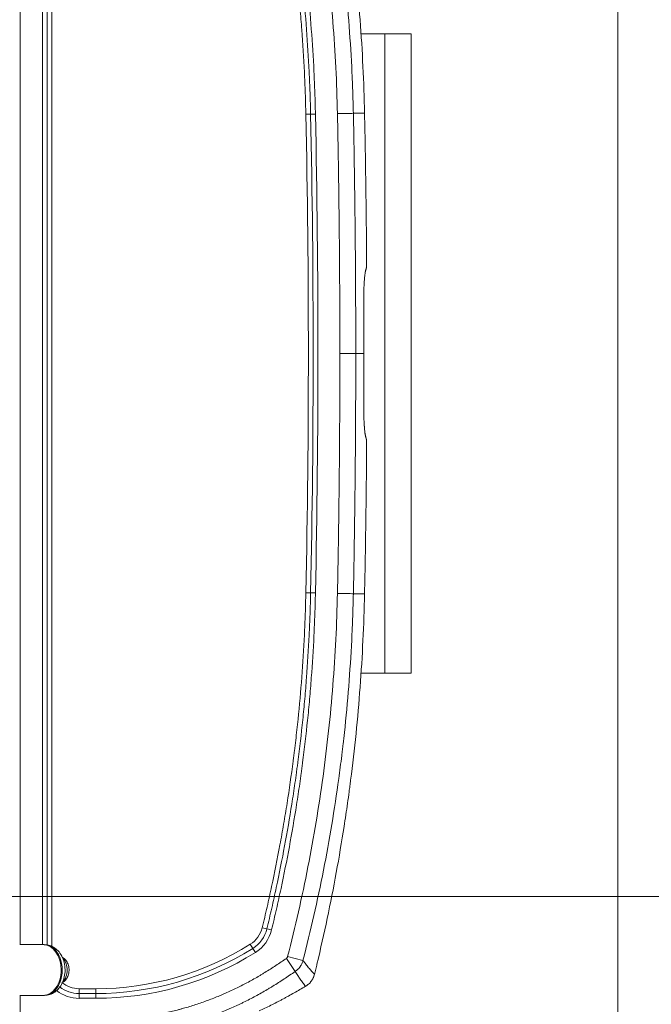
# Model space of a CAD drawing. Header units: millimetres. Extents: x -10 to 594, y 0 to 420.
# Tile 519 of 656: x 279 to 299, y 251 to 282. Entities that reach past the tile are written whole.
import ezdxf

# ---------------------------------------------------------------- set-up
doc = ezdxf.new("R2010")
doc.units = ezdxf.units.MM
doc.layers.add('1', color=7, linetype='Continuous', true_color=0xffffff)
doc.styles.add('Calibri', font='txt')
doc.dimstyles.get("Standard").update_dxf_attribs({"dimtxt": 0.18, "dimasz": 0.18, "dimexe": 0.18, "dimexo": 0.0625, "dimgap": 0.09, "dimtad": 0, "dimtih": 1, "dimtoh": 1, "dimdec": 4, "dimzin": 0, "dimdsep": 46, "dimtxsty": 'Standard', "dimcen": 0.09, "dimadec": 0, "dimazin": 0, "dimtfac": 1, "dimtdec": 4, "dimtofl": 0, "dimtmove": 0, "dimatfit": 3, "dimfxl": 0, "dimtolj": 1, "dimtzin": 0, "dimarcsym": 0})

# ---------------------------------------------------------------- blocks, each defined once
blk = doc.blocks.new('_U9')
at = {"layer": '1', "color": 18, "lineweight": 13}
for p, q in [((274.742, 288.74), (314.015, 288.74)), ((312.015, 288.74), (312.015, 278.561)), ((312.015, 254.792), (312.015, 264.971)), ((274.742, 254.792), (314.015, 254.792))]:
    blk.add_line(p, q, dxfattribs=at)
at = {"layer": '1', "color": 18}
for points in [[(312.015, 288.74), (312.953, 285.24), (311.078, 285.24)], [(312.015, 254.792), (311.078, 258.292), (312.953, 258.292)]]:
    blk.add_solid(points, dxfattribs=at)
at = {"layer": '1', "color": 18, "linetype": 'Continuous', "lineweight": 13, "char_height": 3.5, "attachment_point": 7, "line_spacing_factor": 1.399613, "style": 'Calibri'}
for s, insert in [('\\fCalibri|b0|i0;\\W1.0000;0.7', (308.876, 272.292)), ('\\fCalibri|b0|i0;\\W1.0000;CTRS', (319.026, 272.292)), ('\\fCalibri|b0|i0;\\W1.0000;AFT LIFT POINTS', (308.876, 265.247))]:
    blk.add_mtext(s, dxfattribs=dict(at, insert=insert))

msp = doc.modelspace()

# ---------------------------------------------------------------- linework, layer by layer
at = {"layer": '1', "color": 8, "linetype": 'Continuous', "lineweight": 18}
msp.add_line((297.895, 322.323), (297.895, 221.21), dxfattribs=at)
at = {"layer": '1', "color": 155, "linetype": 'Continuous', "lineweight": 13}
for p, q in [((279.193, 290.25), (279.193, 253.282)), ((279.89, 253.282), (279.89, 290.25)), ((280.04, 290.264), (280.04, 253.271)), ((280.042, 253.27), (280.042, 290.265)), ((280.192, 290.312), (280.192, 253.224)), ((290.613, 281.766), (290.613, 261.766)), ((288.286, 279.249), (288.136, 279.245)), ((288.286, 279.249), (288.436, 279.252)), ((288.286, 264.284), (288.136, 264.287)), ((288.286, 264.284), (288.436, 264.281)), ((286.917, 253.778), (286.772, 253.813)), ((286.917, 253.778), (287.063, 253.743)), ((286.477, 253.166), (286.397, 253.293)), ((286.556, 253.039), (286.477, 253.166)), ((287.803, 252.444), (287.526, 252.852)), ((288.047, 252.786), (287.566, 252.91)), ((281.043, 251.904), (281.564, 251.904)), ((281.043, 251.904), (281.043, 251.754)), ((281.564, 251.904), (281.564, 251.754)), ((279.193, 251.695), (279.193, 250.937)), ((279.952, 251.695), (279.952, 251.695)), ((281.042, 251.604), (281.042, 251.754)), ((281.564, 251.604), (281.042, 251.604)), ((281.564, 251.604), (281.564, 251.754))]:
    msp.add_line(p, q, dxfattribs=at)
at = {"layer": '1', "color": 155, "linetype": 'Continuous', "lineweight": 18}
for p, q in [((289.856, 281.766), (290.613, 281.766)), ((291.43, 281.766), (290.613, 281.766)), ((291.43, 261.766), (291.43, 281.766)), ((290.613, 261.766), (289.855, 261.766)), ((291.43, 261.766), (290.613, 261.766)), ((279.952, 253.282), (279.917, 253.282)), ((279.917, 251.695), (279.952, 251.695)), ((281.042, 251.754), (281.564, 251.754))]:
    msp.add_line(p, q, dxfattribs=at)
at = {"layer": '1', "color": 155, "linetype": 'Continuous', "lineweight": 13}
for centre, radius, start, end in [((-66.61, 271.766), 354.825, 358.79221, 1.20779), ((-66.61, 271.766), 355.125, 358.79221, 1.20779), ((285.946, 254.014), 0.85, 302.0765, 346.3663), ((285.946, 254.014), 1.15, 302.0765, 346.3663), ((281.564, 261.004), 9.1, 270, 302.0765), ((281.564, 261.004), 9.4, 270, 302.0765)]:
    msp.add_arc(centre, radius, start, end, dxfattribs=at)
at = {"layer": '1', "color": 155, "linetype": 'Continuous', "lineweight": 18}
for centre, radius, start, end in [((-66.61, 271.766), 354.975, 358.79221, 1.20779), ((285.946, 254.014), 1, 302.0765, 346.3663), ((281.564, 261.004), 9.25, 270, 302.0765)]:
    msp.add_arc(centre, radius, start, end, dxfattribs=at)
for centre, major_axis, ratio, start_param, end_param in [((279.917, 252.489), (0, 0.794), 0.707107, 4.712236, 6.282738), ((279.917, 252.489), (0, 0.794), 0.707107, 3.141244, 4.712236), ((281.043, 252.754), (1.001, 0), 0.99904, 4.054348, 4.712389), ((281.042, 252.754), (1.002, 0), 0.998219, 4.056238, 4.712389)]:
    msp.add_ellipse(centre, major_axis=major_axis, ratio=ratio, start_param=start_param, end_param=end_param, dxfattribs=at)
at = {"layer": '1', "color": 155, "linetype": 'Continuous', "lineweight": 13}
for centre, major_axis, ratio, start_param, end_param in [((279.952, 252.489), (0, -0.794), 0.707107, 0, 3.141636), ((280.359, 252.489), (0, -0.437), 0.707107, 0.587898, 2.523904), ((281.042, 252.754), (-1.152, 0), 0.99863, 0.90954, 1.570796), ((281.043, 252.754), (-0.851, 0), 0.99863, 0.885046, 1.570796)]:
    msp.add_ellipse(centre, major_axis=major_axis, ratio=ratio, start_param=start_param, end_param=end_param, dxfattribs=at)
for points, knots in [([(288.047, 290.746), (288.167, 290.278), (288.281, 289.808), (288.495, 288.865), (288.595, 288.393), (288.782, 287.445), (288.868, 286.97), (289.027, 286.017), (289.1, 285.539), (289.199, 284.821), (289.23, 284.581), (289.267, 284.281), (289.274, 284.221), (289.289, 284.101), (289.31, 283.921), (289.33, 283.74), (289.395, 283.139), (289.44, 282.658), (289.516, 281.693), (289.547, 281.211), (289.578, 280.607), (289.583, 280.486), (289.591, 280.305), (289.593, 280.244), (289.598, 280.123), (289.6, 280.063), (289.611, 279.761), (289.618, 279.519), (289.623, 279.277)], [0, 0, 0, 0, 0.125, 0.125, 0.25, 0.25, 0.375, 0.375, 0.5, 0.5, 0.5625, 0.5625, 0.578125, 0.578125, 0.59375, 0.625, 0.625, 0.75, 0.75, 0.875, 0.875, 0.90625, 0.90625, 0.921875, 0.921875, 0.9375, 0.9375, 1, 1, 1, 1]), ([(289.126, 279.266), (289.115, 279.747), (289.098, 280.227), (289.05, 281.184), (289.02, 281.662), (288.944, 282.616), (288.9, 283.092), (288.797, 284.042), (288.739, 284.516), (288.609, 285.463), (288.537, 285.935), (288.38, 286.878), (288.294, 287.348), (288.11, 288.287), (288.011, 288.755), (287.799, 289.691), (287.686, 290.157), (287.566, 290.623)], [0, 0, 0, 0, 0.125, 0.125, 0.25, 0.25, 0.375, 0.375, 0.5, 0.5, 0.625, 0.625, 0.75, 0.75, 0.875, 0.875, 1, 1, 1, 1]), ([(288.136, 279.245), (288.131, 279.466), (288.119, 279.907), (288.101, 280.348), (288.069, 281.008), (288.041, 281.449), (288, 281.999), (287.991, 282.109), (287.973, 282.328), (287.945, 282.658), (287.871, 283.426), (287.795, 284.084), (287.73, 284.576), (287.723, 284.63), (287.709, 284.74), (287.686, 284.904), (287.633, 285.286), (287.583, 285.613), (287.48, 286.266), (287.406, 286.7), (287.245, 287.566), (287.158, 287.999), (287.02, 288.645), (286.925, 289.075), (286.824, 289.505), (286.772, 289.719)], [0, 0, 0, 0, 0.0625, 0.125, 0.125, 0.25, 0.25, 0.28125, 0.28125, 0.3125, 0.375, 0.5, 0.5, 0.515625, 0.515625, 0.53125, 0.5625, 0.625, 0.625, 0.75, 0.75, 0.875, 0.875, 0.9375, 1, 1, 1, 1]), ([(287.063, 289.79), (287.115, 289.574), (287.217, 289.142), (287.313, 288.709), (287.452, 288.058), (287.539, 287.623), (287.661, 286.968), (287.7, 286.749), (287.775, 286.312), (287.811, 286.093), (287.915, 285.436), (287.978, 284.996), (288.043, 284.501), (288.05, 284.446), (288.064, 284.336), (288.084, 284.171), (288.131, 283.785), (288.215, 283.014), (288.274, 282.351), (288.341, 281.467), (288.368, 281.025), (288.4, 280.36), (288.419, 279.917), (288.431, 279.474), (288.436, 279.252)], [0, 0, 0, 0, 0.0625, 0.125, 0.125, 0.25, 0.25, 0.3125, 0.3125, 0.375, 0.375, 0.5, 0.5, 0.515625, 0.515625, 0.53125, 0.5625, 0.625, 0.75, 0.75, 0.875, 0.875, 0.9375, 1, 1, 1, 1]), ([(289.126, 279.266), (289.248, 279.269), (289.371, 279.271), (289.553, 279.275), (289.611, 279.276), (289.623, 279.277)], [0, 0, 0, 0, 0.5, 0.5, 1, 1, 1, 1]), ([(289.2, 271.766), (289.2, 271.923), (289.2, 272.079), (289.2, 272.391), (289.2, 272.548), (289.199, 273.016), (289.198, 273.329), (289.193, 274.266), (289.189, 274.891), (289.176, 276.141), (289.169, 276.766), (289.155, 277.704), (289.149, 278.016), (289.138, 278.641), (289.132, 278.954), (289.126, 279.266)], [0, 0, 0, 0, 0.0625, 0.0625, 0.125, 0.125, 0.25, 0.25, 0.5, 0.5, 0.75, 0.75, 0.875, 0.875, 1, 1, 1, 1]), ([(289.623, 279.277), (289.63, 278.964), (289.636, 278.651), (289.647, 278.025), (289.652, 277.712), (289.662, 277.086), (289.666, 276.773), (289.674, 276.148), (289.677, 275.835), (289.686, 274.896), (289.691, 274.27), (289.695, 273.331), (289.696, 273.018), (289.697, 272.549), (289.698, 272.392), (289.698, 272.079), (289.698, 271.923), (289.698, 271.766)], [0, 0, 0, 0, 0.125, 0.125, 0.25, 0.25, 0.375, 0.375, 0.5, 0.5, 0.75, 0.75, 0.875, 0.875, 0.9375, 0.9375, 1, 1, 1, 1]), ([(289.126, 264.266), (289.132, 264.579), (289.138, 264.891), (289.149, 265.516), (289.155, 265.829), (289.169, 266.766), (289.176, 267.391), (289.189, 268.641), (289.193, 269.266), (289.198, 270.204), (289.199, 270.516), (289.2, 270.985), (289.2, 271.141), (289.2, 271.454), (289.2, 271.61), (289.2, 271.766)], [0, 0, 0, 0, 0.125, 0.125, 0.25, 0.25, 0.5, 0.5, 0.75, 0.75, 0.875, 0.875, 0.9375, 0.9375, 1, 1, 1, 1]), ([(289.698, 271.766), (289.698, 271.61), (289.698, 271.453), (289.698, 271.14), (289.697, 270.984), (289.696, 270.514), (289.695, 270.201), (289.691, 269.263), (289.686, 268.637), (289.677, 267.698), (289.674, 267.385), (289.666, 266.759), (289.662, 266.446), (289.652, 265.82), (289.647, 265.507), (289.636, 264.882), (289.63, 264.569), (289.623, 264.256)], [0, 0, 0, 0, 0.0625, 0.0625, 0.125, 0.125, 0.25, 0.25, 0.5, 0.5, 0.625, 0.625, 0.75, 0.75, 0.875, 0.875, 1, 1, 1, 1]), ([(286.772, 253.813), (286.824, 254.028), (286.925, 254.457), (287.02, 254.888), (287.158, 255.535), (287.245, 255.967), (287.346, 256.51), (287.365, 256.618), (287.404, 256.835), (287.461, 257.161), (287.515, 257.487), (287.618, 258.141), (287.681, 258.578), (287.745, 259.07), (287.752, 259.124), (287.766, 259.234), (287.787, 259.398), (287.833, 259.781), (287.917, 260.548), (287.975, 261.206), (288.042, 262.085), (288.069, 262.525), (288.101, 263.185), (288.119, 263.626), (288.131, 264.067), (288.136, 264.287)], [0, 0, 0, 0, 0.0625, 0.125, 0.125, 0.25, 0.25, 0.28125, 0.28125, 0.3125, 0.375, 0.375, 0.5, 0.5, 0.515625, 0.515625, 0.53125, 0.5625, 0.625, 0.75, 0.75, 0.875, 0.875, 0.9375, 1, 1, 1, 1]), ([(288.436, 264.281), (288.431, 264.059), (288.419, 263.615), (288.4, 263.172), (288.368, 262.507), (288.341, 262.064), (288.291, 261.4), (288.273, 261.179), (288.233, 260.737), (288.17, 260.074), (288.092, 259.413), (288.028, 258.918), (288.021, 258.863), (288.006, 258.753), (287.984, 258.588), (287.93, 258.203), (287.88, 257.874), (287.776, 257.217), (287.701, 256.78), (287.539, 255.909), (287.452, 255.474), (287.313, 254.823), (287.217, 254.39), (287.115, 253.958), (287.063, 253.743)], [0, 0, 0, 0, 0.0625, 0.125, 0.125, 0.25, 0.25, 0.3125, 0.3125, 0.375, 0.5, 0.5, 0.515625, 0.515625, 0.53125, 0.5625, 0.625, 0.625, 0.75, 0.75, 0.875, 0.875, 0.9375, 1, 1, 1, 1]), ([(287.566, 252.91), (287.686, 253.375), (287.799, 253.842), (288.011, 254.777), (288.11, 255.246), (288.294, 256.184), (288.38, 256.655), (288.537, 257.597), (288.609, 258.07), (288.739, 259.016), (288.797, 259.49), (288.9, 260.44), (288.944, 260.916), (289.02, 261.87), (289.05, 262.348), (289.098, 263.306), (289.115, 263.786), (289.126, 264.266)], [0, 0, 0, 0, 0.125, 0.125, 0.25, 0.25, 0.375, 0.375, 0.5, 0.5, 0.625, 0.625, 0.75, 0.75, 0.875, 0.875, 1, 1, 1, 1]), ([(289.623, 264.256), (289.618, 264.014), (289.611, 263.772), (289.6, 263.47), (289.598, 263.409), (289.593, 263.288), (289.591, 263.228), (289.583, 263.047), (289.578, 262.926), (289.547, 262.322), (289.516, 261.839), (289.44, 260.875), (289.395, 260.393), (289.33, 259.792), (289.31, 259.612), (289.289, 259.432), (289.274, 259.312), (289.267, 259.252), (289.23, 258.951), (289.199, 258.712), (289.1, 257.993), (289.027, 257.515), (288.868, 256.562), (288.782, 256.087), (288.595, 255.14), (288.495, 254.667), (288.281, 253.725), (288.167, 253.255), (288.047, 252.786)], [0, 0, 0, 0, 0.0625, 0.0625, 0.078125, 0.078125, 0.09375, 0.09375, 0.125, 0.125, 0.25, 0.25, 0.375, 0.375, 0.40625, 0.421875, 0.421875, 0.4375, 0.4375, 0.5, 0.5, 0.625, 0.625, 0.75, 0.75, 0.875, 0.875, 1, 1, 1, 1]), ([(289.623, 264.256), (289.611, 264.256), (289.553, 264.257), (289.371, 264.261), (289.248, 264.264), (289.126, 264.266)], [0, 0, 0, 0, 0.5, 0.5, 1, 1, 1, 1]), ([(281.543, 250.914), (281.547, 250.914), (281.551, 250.914), (281.56, 250.914), (281.564, 250.914), (281.576, 250.914), (281.585, 250.914), (281.61, 250.914), (281.626, 250.914), (281.676, 250.915), (281.71, 250.915), (281.81, 250.916), (281.876, 250.918), (282.076, 250.925), (282.209, 250.933), (282.474, 250.953), (282.607, 250.965), (282.805, 250.988), (282.871, 250.997), (283.003, 251.015), (283.069, 251.024), (283.267, 251.055), (283.529, 251.102), (283.789, 251.159), (283.984, 251.205), (284.049, 251.221), (284.129, 251.242), (284.145, 251.247), (284.178, 251.255), (284.194, 251.26), (284.242, 251.273), (284.274, 251.282), (284.434, 251.327), (284.689, 251.404), (285.066, 251.536), (285.314, 251.633), (285.467, 251.697), (285.513, 251.717), (285.559, 251.736), (285.59, 251.75), (285.605, 251.756), (285.681, 251.79), (285.742, 251.817), (285.923, 251.901), (286.043, 251.96), (286.28, 252.082), (286.397, 252.145), (286.571, 252.243), (286.628, 252.276), (286.714, 252.327), (286.743, 252.344), (286.8, 252.379), (286.828, 252.396), (286.97, 252.484), (287.082, 252.556), (287.305, 252.703), (287.416, 252.777), (287.526, 252.852)], [0, 0, 0, 0, 0.001953, 0.001953, 0.003906, 0.003906, 0.007813, 0.007813, 0.015625, 0.015625, 0.03125, 0.03125, 0.0625, 0.0625, 0.125, 0.125, 0.1875, 0.1875, 0.21875, 0.21875, 0.25, 0.25, 0.3125, 0.375, 0.375, 0.40625, 0.40625, 0.414062, 0.414062, 0.421875, 0.421875, 0.4375, 0.4375, 0.5, 0.5625, 0.625, 0.625, 0.640625, 0.648438, 0.648438, 0.65625, 0.65625, 0.6875, 0.6875, 0.75, 0.75, 0.8125, 0.8125, 0.84375, 0.84375, 0.859375, 0.859375, 0.875, 0.875, 0.9375, 0.9375, 1, 1, 1, 1]), ([(287.526, 252.852), (287.531, 252.856), (287.54, 252.863), (287.548, 252.872), (287.555, 252.882), (287.558, 252.887), (287.563, 252.898), (287.565, 252.904), (287.566, 252.91)], [0, 0, 0, 0, 0.25, 0.5, 0.5, 0.75, 0.75, 1, 1, 1, 1]), ([(288.047, 252.786), (288.042, 252.769), (288.037, 252.752), (288.024, 252.718), (288.011, 252.685), (287.994, 252.654), (287.98, 252.631), (287.976, 252.623), (287.968, 252.612), (287.966, 252.608), (287.961, 252.6), (287.958, 252.597), (287.945, 252.578), (287.934, 252.564), (287.911, 252.537), (287.887, 252.511), (287.86, 252.487), (287.832, 252.465), (287.818, 252.454), (287.803, 252.444)], [0, 0, 0, 0, 0.125, 0.125, 0.25, 0.375, 0.375, 0.4375, 0.4375, 0.46875, 0.46875, 0.5, 0.5, 0.625, 0.625, 0.75, 0.875, 0.875, 1, 1, 1, 1]), ([(288.047, 252.786), (288.076, 252.747), (288.105, 252.709), (288.165, 252.635), (288.194, 252.598), (288.255, 252.526), (288.285, 252.491), (288.346, 252.421), (288.376, 252.387), (288.407, 252.354)], [0, 0, 0, 0, 0.25, 0.25, 0.5, 0.5, 0.75, 0.75, 1, 1, 1, 1]), ([(287.803, 252.444), (287.688, 252.365), (287.572, 252.287), (287.34, 252.134), (287.222, 252.058), (287.074, 251.966), (287.044, 251.948), (286.985, 251.912), (286.955, 251.894), (286.865, 251.841), (286.805, 251.806), (286.623, 251.703), (286.5, 251.637), (286.314, 251.542), (286.252, 251.511), (286.158, 251.465), (286.126, 251.45), (286.064, 251.42), (285.969, 251.375), (285.874, 251.332), (285.778, 251.29), (285.746, 251.276), (285.682, 251.249), (285.65, 251.235), (285.489, 251.168), (285.359, 251.117), (285.163, 251.045), (285.098, 251.021), (284.999, 250.987), (284.966, 250.975), (284.9, 250.953), (284.867, 250.942), (284.701, 250.888), (284.568, 250.848), (284.4, 250.8), (284.366, 250.791), (284.299, 250.773), (284.265, 250.764), (284.164, 250.737), (284.097, 250.721), (283.893, 250.672), (283.621, 250.612), (283.347, 250.564), (283.175, 250.537), (283.14, 250.532), (283.071, 250.522), (283.037, 250.517), (282.933, 250.503), (282.864, 250.494), (282.656, 250.47), (282.518, 250.456), (282.309, 250.441), (282.24, 250.436), (282.135, 250.43), (282.101, 250.429), (282.031, 250.425), (281.996, 250.424), (281.892, 250.42), (281.822, 250.418), (281.717, 250.417), (281.682, 250.416), (281.63, 250.416), (281.613, 250.416), (281.591, 250.416), (281.587, 250.416), (281.578, 250.416), (281.574, 250.416), (281.567, 250.416), (281.565, 250.416), (281.56, 250.416), (281.554, 250.416), (281.547, 250.416), (281.543, 250.416)], [0, 0, 0, 0, 0.0625, 0.0625, 0.125, 0.125, 0.140625, 0.140625, 0.15625, 0.15625, 0.1875, 0.1875, 0.25, 0.25, 0.28125, 0.28125, 0.296875, 0.296875, 0.3125, 0.34375, 0.34375, 0.359375, 0.359375, 0.375, 0.375, 0.4375, 0.4375, 0.46875, 0.46875, 0.484375, 0.484375, 0.5, 0.5, 0.5625, 0.5625, 0.578125, 0.578125, 0.59375, 0.59375, 0.625, 0.625, 0.6875, 0.75, 0.75, 0.765625, 0.765625, 0.78125, 0.78125, 0.8125, 0.8125, 0.875, 0.875, 0.90625, 0.90625, 0.921875, 0.921875, 0.9375, 0.9375, 0.96875, 0.96875, 0.984375, 0.984375, 0.992188, 0.992188, 0.994141, 0.994141, 0.996094, 0.996094, 0.99707, 0.99707, 0.998047, 1, 1, 1, 1]), ([(288.128, 251.981), (288.1, 252.017), (288.072, 252.053), (288.017, 252.127), (287.989, 252.165), (287.935, 252.242), (287.908, 252.281), (287.855, 252.361), (287.829, 252.402), (287.803, 252.444)], [0, 0, 0, 0, 0.25, 0.25, 0.5, 0.5, 0.75, 0.75, 1, 1, 1, 1])]:
    msp.add_open_spline(points, degree=3, knots=knots, dxfattribs=at)
at = {"layer": '1', "color": 155, "linetype": 'Continuous', "lineweight": 18}
for points, knots in [([(289.974, 279.277), (289.963, 279.764), (289.93, 280.739), (289.87, 281.711), (289.798, 282.683), (289.755, 283.168), (289.681, 283.895), (289.655, 284.138), (289.613, 284.501), (289.592, 284.683), (289.569, 284.864), (289.554, 284.985), (289.546, 285.046), (289.476, 285.59), (289.408, 286.073), (289.258, 287.036), (289.176, 287.516), (289.001, 288.474), (288.907, 288.952), (288.706, 289.906), (288.599, 290.381), (288.485, 290.856)], [0, 0, 0, 0, 0.125, 0.25, 0.25, 0.375, 0.375, 0.4375, 0.4375, 0.46875, 0.484375, 0.484375, 0.5, 0.5, 0.625, 0.625, 0.75, 0.75, 0.875, 0.875, 1, 1, 1, 1]), ([(288.286, 279.249), (288.281, 279.47), (288.269, 279.912), (288.25, 280.354), (288.219, 281.016), (288.191, 281.457), (288.125, 282.339), (288.086, 282.779), (288.018, 283.439), (287.982, 283.768), (287.936, 284.153), (287.915, 284.317), (287.901, 284.427), (287.894, 284.482), (287.83, 284.976), (287.767, 285.414), (287.663, 286.069), (287.627, 286.287), (287.552, 286.723), (287.513, 286.941), (287.392, 287.594), (287.305, 288.028), (287.166, 288.677), (287.071, 289.109), (286.97, 289.539), (286.917, 289.755)], [0, 0, 0, 0, 0.0625, 0.125, 0.125, 0.25, 0.25, 0.375, 0.375, 0.4375, 0.46875, 0.484375, 0.484375, 0.5, 0.5, 0.625, 0.625, 0.6875, 0.6875, 0.75, 0.75, 0.875, 0.875, 0.9375, 1, 1, 1, 1]), ([(289.974, 279.277), (289.99, 278.506), (290.003, 277.735), (290.019, 276.579), (290.024, 276.194), (290.032, 275.423), (290.035, 275.037), (290.038, 274.652)], [0, 0, 0, 0, 0.5, 0.5, 0.75, 0.75, 1, 1, 1, 1]), ([(290.021, 274.407), (290.021, 274.408), (290.022, 274.41), (290.023, 274.414), (290.024, 274.419), (290.026, 274.424), (290.027, 274.429), (290.027, 274.432), (290.027, 274.434), (290.028, 274.436), (290.028, 274.437), (290.029, 274.442), (290.03, 274.449), (290.031, 274.463), (290.032, 274.473), (290.033, 274.48), (290.033, 274.484), (290.033, 274.488), (290.034, 274.491), (290.034, 274.492), (290.034, 274.499), (290.035, 274.511), (290.036, 274.529), (290.036, 274.541), (290.037, 274.551), (290.037, 274.556), (290.037, 274.561), (290.037, 274.565), (290.037, 274.566), (290.037, 274.575), (290.038, 274.582), (290.038, 274.595), (290.038, 274.609), (290.038, 274.623), (290.038, 274.638), (290.038, 274.645), (290.038, 274.652)], [0, 0, 0, 0, 0.0625, 0.0625, 0.125, 0.1875, 0.1875, 0.21875, 0.234375, 0.234375, 0.25, 0.25, 0.3125, 0.375, 0.4375, 0.4375, 0.46875, 0.484375, 0.484375, 0.5, 0.5, 0.5625, 0.625, 0.6875, 0.6875, 0.71875, 0.734375, 0.734375, 0.75, 0.75, 0.8125, 0.8125, 0.875, 0.9375, 0.9375, 1, 1, 1, 1]), ([(290.021, 274.407), (290.018, 274.401), (290.015, 274.394), (290.01, 274.378), (290.008, 274.369), (290.003, 274.349), (290, 274.337), (289.997, 274.318), (289.996, 274.312), (289.994, 274.303), (289.994, 274.301), (289.993, 274.298), (289.993, 274.296), (289.992, 274.291), (289.992, 274.287), (289.989, 274.269), (289.986, 274.253), (289.982, 274.219), (289.98, 274.202), (289.976, 274.165), (289.975, 274.145), (289.972, 274.114), (289.971, 274.104), (289.97, 274.09), (289.97, 274.088), (289.969, 274.082), (289.969, 274.074), (289.968, 274.066), (289.966, 274.038), (289.964, 274.015), (289.962, 273.968), (289.96, 273.944), (289.958, 273.895), (289.957, 273.869), (289.955, 273.83), (289.955, 273.817), (289.954, 273.8), (289.954, 273.797), (289.954, 273.79), (289.954, 273.78), (289.953, 273.77), (289.952, 273.737), (289.952, 273.709), (289.95, 273.654), (289.95, 273.626), (289.949, 273.57), (289.949, 273.542), (289.949, 273.506), (289.949, 273.499), (289.949, 273.485), (289.949, 273.478), (289.949, 273.456), (289.949, 273.442), (289.949, 273.427)], [0, 0, 0, 0, 0.0625, 0.0625, 0.125, 0.125, 0.1875, 0.1875, 0.21875, 0.21875, 0.226562, 0.226562, 0.234375, 0.234375, 0.25, 0.25, 0.3125, 0.3125, 0.375, 0.375, 0.4375, 0.4375, 0.46875, 0.46875, 0.476562, 0.476562, 0.484375, 0.5, 0.5, 0.5625, 0.5625, 0.625, 0.625, 0.6875, 0.6875, 0.71875, 0.71875, 0.726562, 0.726562, 0.734375, 0.75, 0.75, 0.8125, 0.8125, 0.875, 0.875, 0.9375, 0.9375, 0.953125, 0.953125, 0.96875, 0.96875, 1, 1, 1, 1]), ([(289.949, 273.427), (289.95, 273.15), (289.951, 272.874), (289.952, 272.458), (289.952, 272.32), (289.952, 272.043), (289.952, 271.905), (289.952, 271.766)], [0, 0, 0, 0, 0.5, 0.5, 0.75, 0.75, 1, 1, 1, 1]), ([(289.2, 271.766), (289.216, 271.766), (289.231, 271.766), (289.262, 271.766), (289.292, 271.766), (289.322, 271.766), (289.344, 271.766), (289.351, 271.766), (289.362, 271.766), (289.366, 271.766), (289.373, 271.766), (289.377, 271.766), (289.395, 271.766), (289.409, 271.766), (289.436, 271.766), (289.45, 271.766), (289.476, 271.766), (289.489, 271.766), (289.504, 271.766), (289.507, 271.766), (289.512, 271.766), (289.513, 271.766), (289.516, 271.766), (289.524, 271.766), (289.531, 271.766), (289.548, 271.766), (289.57, 271.766), (289.589, 271.766), (289.603, 271.766), (289.608, 271.766), (289.614, 271.766), (289.616, 271.766), (289.621, 271.766), (289.623, 271.766), (289.633, 271.766), (289.64, 271.766), (289.654, 271.766), (289.667, 271.766), (289.676, 271.766), (289.683, 271.766), (289.685, 271.766), (289.688, 271.766), (289.688, 271.766), (289.69, 271.766), (289.691, 271.766), (289.694, 271.766), (289.697, 271.766), (289.698, 271.766)], [0, 0, 0, 0, 0.0625, 0.0625, 0.125, 0.1875, 0.1875, 0.21875, 0.21875, 0.234375, 0.234375, 0.25, 0.25, 0.3125, 0.3125, 0.375, 0.375, 0.4375, 0.4375, 0.453125, 0.453125, 0.460937, 0.460937, 0.46875, 0.5, 0.5, 0.5625, 0.625, 0.625, 0.65625, 0.65625, 0.671875, 0.671875, 0.6875, 0.6875, 0.75, 0.75, 0.8125, 0.875, 0.875, 0.90625, 0.90625, 0.921875, 0.921875, 0.9375, 0.9375, 1, 1, 1, 1]), ([(289.698, 271.766), (289.763, 271.766), (289.829, 271.766), (289.914, 271.766), (289.933, 271.766), (289.952, 271.766)], [0, 0, 0, 0, 0.771498, 0.771498, 1, 1, 1, 1]), ([(289.952, 271.766), (289.952, 271.628), (289.952, 271.489), (289.952, 271.213), (289.952, 271.074), (289.951, 270.659), (289.95, 270.382), (289.949, 270.105)], [0, 0, 0, 0, 0.25, 0.25, 0.5, 0.5, 1, 1, 1, 1]), ([(289.949, 270.105), (289.949, 270.076), (289.949, 270.048), (289.949, 269.991), (289.95, 269.935), (289.95, 269.879), (289.951, 269.837), (289.952, 269.824), (289.952, 269.803), (289.952, 269.793), (289.953, 269.783), (289.953, 269.776), (289.953, 269.772), (289.954, 269.742), (289.955, 269.715), (289.957, 269.664), (289.959, 269.613), (289.962, 269.565), (289.964, 269.529), (289.964, 269.518), (289.966, 269.5), (289.966, 269.495), (289.967, 269.486), (289.967, 269.483), (289.967, 269.478), (289.969, 269.453), (289.971, 269.429), (289.974, 269.388), (289.978, 269.349), (289.982, 269.313), (289.985, 269.288), (289.986, 269.28), (289.988, 269.268), (289.989, 269.264), (289.99, 269.259), (289.99, 269.257), (289.99, 269.253), (289.993, 269.236), (289.996, 269.221), (290, 269.196), (290.005, 269.173), (290.01, 269.154), (290.014, 269.142), (290.015, 269.139), (290.017, 269.133), (290.018, 269.132), (290.019, 269.128), (290.02, 269.127), (290.021, 269.126)], [0, 0, 0, 0, 0.0625, 0.0625, 0.125, 0.1875, 0.1875, 0.21875, 0.21875, 0.234375, 0.242187, 0.242187, 0.25, 0.25, 0.3125, 0.3125, 0.375, 0.4375, 0.4375, 0.46875, 0.46875, 0.484375, 0.484375, 0.492187, 0.492187, 0.5, 0.5625, 0.5625, 0.625, 0.6875, 0.6875, 0.71875, 0.71875, 0.734375, 0.734375, 0.742187, 0.742187, 0.75, 0.8125, 0.8125, 0.875, 0.9375, 0.9375, 0.96875, 0.96875, 0.984375, 0.984375, 1, 1, 1, 1]), ([(290.038, 268.881), (290.038, 268.888), (290.038, 268.895), (290.038, 268.909), (290.038, 268.923), (290.038, 268.937), (290.038, 268.948), (290.038, 268.953), (290.037, 268.958), (290.037, 268.961), (290.037, 268.963), (290.037, 268.971), (290.037, 268.985), (290.036, 269.004), (290.035, 269.016), (290.035, 269.025), (290.034, 269.029), (290.034, 269.033), (290.034, 269.036), (290.034, 269.038), (290.033, 269.045), (290.032, 269.055), (290.031, 269.07), (290.03, 269.079), (290.029, 269.085), (290.029, 269.087), (290.028, 269.091), (290.028, 269.093), (290.027, 269.098), (290.027, 269.102), (290.026, 269.108), (290.024, 269.114), (290.023, 269.118), (290.022, 269.122), (290.021, 269.124), (290.021, 269.126)], [0, 0, 0, 0, 0.0625, 0.0625, 0.125, 0.1875, 0.1875, 0.21875, 0.234375, 0.234375, 0.25, 0.25, 0.3125, 0.375, 0.4375, 0.4375, 0.46875, 0.484375, 0.484375, 0.5, 0.5, 0.5625, 0.625, 0.6875, 0.6875, 0.71875, 0.71875, 0.75, 0.75, 0.8125, 0.8125, 0.875, 0.9375, 0.9375, 1, 1, 1, 1]), ([(290.038, 268.881), (290.035, 268.495), (290.032, 268.11), (290.024, 267.339), (290.019, 266.954), (290.003, 265.797), (289.99, 265.027), (289.974, 264.256)], [0, 0, 0, 0, 0.25, 0.25, 0.5, 0.5, 1, 1, 1, 1]), ([(286.917, 253.778), (286.97, 253.993), (287.071, 254.424), (287.166, 254.855), (287.305, 255.504), (287.392, 255.937), (287.553, 256.806), (287.628, 257.242), (287.732, 257.897), (287.781, 258.225), (287.835, 258.608), (287.857, 258.773), (287.872, 258.882), (287.879, 258.937), (287.944, 259.431), (287.995, 259.87), (288.063, 260.53), (288.084, 260.751), (288.123, 261.191), (288.141, 261.412), (288.191, 262.074), (288.218, 262.515), (288.25, 263.178), (288.269, 263.62), (288.281, 264.063), (288.286, 264.284)], [0, 0, 0, 0, 0.0625, 0.125, 0.125, 0.25, 0.25, 0.375, 0.375, 0.4375, 0.46875, 0.484375, 0.484375, 0.5, 0.5, 0.625, 0.625, 0.6875, 0.6875, 0.75, 0.75, 0.875, 0.875, 0.9375, 1, 1, 1, 1]), ([(288.485, 252.677), (288.599, 253.151), (288.706, 253.627), (288.907, 254.58), (289.001, 255.058), (289.176, 256.017), (289.258, 256.497), (289.37, 257.219), (289.406, 257.46), (289.458, 257.822), (289.483, 258.003), (289.507, 258.185), (289.523, 258.306), (289.531, 258.366), (289.601, 258.91), (289.657, 259.395), (289.755, 260.364), (289.798, 260.85), (289.87, 261.821), (289.93, 262.794), (289.963, 263.768), (289.974, 264.256)], [0, 0, 0, 0, 0.125, 0.125, 0.25, 0.25, 0.375, 0.375, 0.4375, 0.4375, 0.46875, 0.484375, 0.484375, 0.5, 0.5, 0.625, 0.625, 0.75, 0.75, 0.875, 1, 1, 1, 1]), ([(280.601, 252.488), (280.601, 252.531), (280.594, 252.645), (280.549, 252.831), (280.452, 253.015), (280.32, 253.157), (280.167, 253.246), (280.036, 253.286), (279.963, 253.279), (279.946, 253.276)], [0, 0, 0, 0, 0.104236, 0.287143, 0.474475, 0.639575, 0.79812, 0.952926, 1, 1, 1, 1]), ([(280.538, 252.105), (280.549, 252.112), (280.594, 252.146), (280.662, 252.224), (280.718, 252.358), (280.734, 252.516), (280.703, 252.672), (280.628, 252.803), (280.554, 252.863), (280.512, 252.888), (280.509, 252.889)], [0, 0, 0, 0, 0.042657, 0.185873, 0.340956, 0.506483, 0.679683, 0.839434, 0.990606, 1, 1, 1, 1]), ([(279.957, 251.696), (280.016, 251.697), (280.128, 251.714), (280.286, 251.795), (280.418, 251.919), (280.52, 252.082), (280.586, 252.277), (280.601, 252.416), (280.601, 252.488)], [0, 0, 0, 0, 0.156287, 0.316187, 0.477421, 0.64537, 0.82095, 1, 1, 1, 1]), ([(288.485, 252.677), (288.472, 252.623), (288.459, 252.569), (288.433, 252.461), (288.42, 252.408), (288.407, 252.354)], [0, 0, 0, 0, 0.5, 0.5, 1, 1, 1, 1]), ([(288.128, 251.981), (288.145, 251.991), (288.162, 252.002), (288.194, 252.025), (288.21, 252.037), (288.239, 252.064), (288.253, 252.078), (288.27, 252.096), (288.274, 252.1), (288.28, 252.107), (288.284, 252.111), (288.293, 252.123), (288.299, 252.131), (288.317, 252.155), (288.339, 252.188), (288.358, 252.223), (288.371, 252.25), (288.375, 252.259), (288.38, 252.27), (288.381, 252.273), (288.383, 252.277), (288.385, 252.284), (288.388, 252.291), (288.396, 252.315), (288.402, 252.334), (288.407, 252.354)], [0, 0, 0, 0, 0.125, 0.125, 0.25, 0.25, 0.375, 0.375, 0.40625, 0.40625, 0.4375, 0.4375, 0.5, 0.5, 0.625, 0.75, 0.75, 0.8125, 0.8125, 0.828125, 0.828125, 0.84375, 0.875, 0.875, 1, 1, 1, 1]), ([(286.671, 251.209), (286.733, 251.238), (286.796, 251.267), (286.92, 251.326), (286.981, 251.356), (287.105, 251.417), (287.166, 251.448), (287.257, 251.496), (287.288, 251.511), (287.349, 251.543), (287.379, 251.56), (287.44, 251.592), (287.47, 251.608), (287.53, 251.641), (287.56, 251.658), (287.65, 251.708), (287.71, 251.741), (287.89, 251.843), (288.009, 251.912), (288.128, 251.981)], [0, 0, 0, 0, 0.125, 0.125, 0.25, 0.25, 0.375, 0.375, 0.4375, 0.4375, 0.5, 0.5, 0.5625, 0.5625, 0.625, 0.625, 0.75, 0.75, 1, 1, 1, 1])]:
    msp.add_open_spline(points, degree=3, knots=knots, dxfattribs=at)
at = {"layer": '1', "color": 155, "linetype": 'Continuous', "lineweight": 13}
for points in [[(289.623, 279.277), (289.74, 279.277), (289.857, 279.277), (289.974, 279.277)], [(289.974, 264.256), (289.857, 264.256), (289.74, 264.256), (289.623, 264.256)]]:
    msp.add_open_spline(points, degree=3, dxfattribs=at)
at = {"layer": '1', "color": 155, "linetype": 'Continuous', "lineweight": 18}
for points in [[(279.917, 253.282), (279.187, 253.282)], [(279.187, 251.695), (279.917, 251.695)]]:
    msp.add_open_spline(points, degree=1, dxfattribs=at)

# ---------------------------------------------------------------- dimensions: what is measured, and where the dimension line sits
at = {"layer": '1', "color": 18, "linetype": 'Continuous', "lineweight": 13}
dim = msp.add_linear_dim(base=(312.015, 288.74), p1=(273.242, 254.792), p2=(273.242, 288.74), angle=90, text=' <> \\fCalibri|b0|i0;\\C18;{\\H1.00x;\\fCalibri|b0|i0;CTRS\\fCalibri|b0|i0;}\\C18;\\P\\fCalibri|b0|i0;\\C18;{\\H1.00x;\\fCalibri|b0|i0;AFT LIFT POINTS\\fCalibri|b0|i0;}\\C18;', dimstyle='Standard', override={"dimtxt": 3.5, "dimasz": 3.5, "dimexe": 2, "dimexo": 0, "dimgap": 1.5, "dimtih": 1, "dimtoh": 1, "dimdec": 1, "dimlfac": 0.02, "dimdsep": 46, "dimlunit": 2, "dimtxsty": 'Calibri', "dimsah": 1, "dimse1": 0, "dimse2": 0, "dimsd1": 0, "dimsd2": 0, "dimclrd": 18, "dimclre": 18, "dimclrt": 18, "dimtol": 0, "dimtm": -0.1, "dimtfac": 1, "dimtdec": 2, "dimtofl": 1, "dimtmove": 0, "dimlwd": 13, "dimlwe": 13}, dxfattribs=at)
dim.commit()
dim.dimension.update_dxf_attribs({"geometry": '_U9', "text_midpoint": (312.015, 271.766), "dimtype": 160})

doc.saveas('drawing.dxf')
